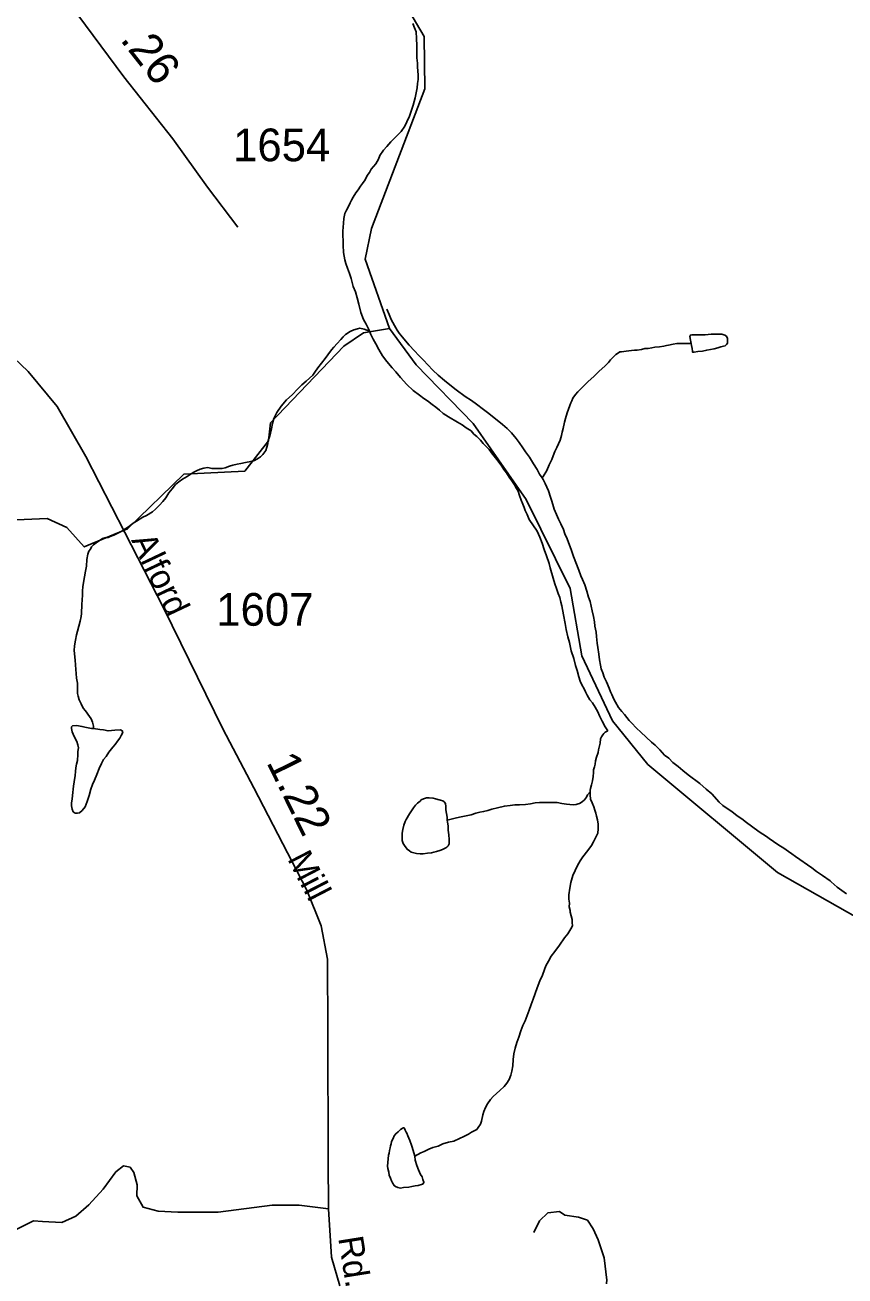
# Model space of a CAD drawing. Extents: x 2126262 to 2293712, y 749403 to 919119.
# Drawn here: x 2223221 to 2226357, y 811845 to 816627 of the extents above; entities that cross this region are included whole.
import ezdxf

# ---------------------------------------------------------------- set-up
doc = ezdxf.new("R2010")
doc.units = 0
for name, color, linetype in [('Exist Hydrographic Creek Single Shore', 7, 'Continuous'), ('Exist Hydrographic Misc Water Feature', 7, 'Continuous'), ('Exist Hydrographic River Shore', 7, 'Continuous'), ('Exist Road Non-System Type 51', 7, 'Continuous'), ('Exist Road Secondary Mileage Hundredths English Label', 7, 'Continuous'), ('Exist Road Secondary Type 51 Attributed', 7, 'Continuous'), ('Exist Road Secondary Type 51 Label', 7, 'Continuous'), ('Exist Road Secondary Type 51 Number Label', 7, 'Continuous')]:
    doc.layers.add(name, color=color, linetype=linetype)

msp = doc.modelspace()

# ---------------------------------------------------------------- linework, layer by layer
at = {"layer": 'Exist Hydrographic Creek Single Shore'}
msp.add_lwpolyline([(2221989.8, 813921.1), (2222211.7, 814047.7), (2222533.8, 814342.9), (2222799.8, 814445.6), (2223005.6, 814697.2), (2223097.7, 814731.4), (2223305.8, 814740.2), (2223380.7, 814705.9), (2223447.7, 814632.3), (2223613.8, 814701), (2223828.7, 814909.8), (2224061.7, 814921.4), (2224152.7, 815037.6), (2224160.7, 815106.4), (2224440.8, 815399), (2224515.9, 815450), (2224615.7, 815467.6)], dxfattribs=at)
at = {"layer": 'Exist Hydrographic Misc Water Feature'}
for points in [[(2224704.6, 816633.1), (2224710.9, 816617.2), (2224716.9, 816601.3), (2224719.1, 816575.3), (2224719.3, 816549.3), (2224719.5, 816529.3), (2224720, 816501.4), (2224721.8, 816481.4), (2224722, 816467.4), (2224724.3, 816435.4), (2224724.3, 816419.4), (2224722.6, 816403.4), (2224720.6, 816387.4), (2224713.2, 816349.4), (2224705.4, 816321.3), (2224701.3, 816309.3), (2224691.7, 816279.2), (2224681.8, 816257.1), (2224673.8, 816241), (2224660.1, 816220.9), (2224646.1, 816206.8), (2224634.5, 816194.8), (2224620.3, 816180.6), (2224604.5, 816162.5), (2224592.6, 816148.4), (2224578.9, 816128.4), (2224572.9, 816114.3), (2224563.1, 816096.2), (2224545.3, 816076.1), (2224539.3, 816064), (2224529.7, 816052), (2224521.7, 816035.9), (2224511.8, 816021.8), (2224503.8, 816011.8), (2224495.8, 815997.7), (2224486.2, 815985.6), (2224476.2, 815969.5), (2224470.4, 815957.5), (2224464.3, 815947.5), (2224456.7, 815931.4), (2224450.5, 815919.3), (2224444.6, 815907.3), (2224440.9, 815887.3), (2224439, 815869.3), (2224437.4, 815839.3), (2224437.4, 815821.3), (2224437.6, 815803.3), (2224437.6, 815785.3), (2224439.9, 815757.3), (2224444.2, 815729.4), (2224448.3, 815715.4)], [(2224448.3, 815715.4), (2224454.4, 815697.4), (2224462.6, 815677.5), (2224468.6, 815657.6), (2224476.8, 815627.7), (2224485.2, 815607.8), (2224491.3, 815583.8), (2224497.7, 815559.9), (2224505.9, 815528), (2224515.9, 815502), (2224526.2, 815484.1), (2224534.4, 815466.2), (2224538.3, 815456.3)], [(2224605.5, 815540.8), (2224613.9, 815520.8), (2224621.9, 815500.9), (2224634, 815479), (2224644.3, 815461.1), (2224652.3, 815449.1), (2224658.4, 815441.2), (2224676.7, 815419.4), (2224690.6, 815403.5), (2224710.9, 815381.7), (2224727.1, 815363.8), (2224745.2, 815345.9), (2224761.4, 815328.1), (2224781.3, 815308.3), (2224801.6, 815288.5), (2224825.8, 815268.6), (2224851.8, 815246.9), (2224870.1, 815233), (2224904.1, 815207.3), (2224928.3, 815191.5), (2224948.4, 815177.6), (2224974.6, 815157.9), (2224990.6, 815146), (2225014.8, 815126.2), (2225047, 815100.5), (2225065.1, 815084.6), (2225081.3, 815068.8), (2225099.3, 815047), (2225111.6, 815031.1), (2225125.6, 815011.2), (2225135.8, 814995.3), (2225150.2, 814975.4), (2225166.2, 814949.5), (2225180.3, 814927.6), (2225188.5, 814909.7), (2225198.6, 814895.8)], [(2223517.1, 814664.2), (2223531.1, 814668.3), (2223539.1, 814668.4), (2223547.1, 814672.4), (2223561, 814676.6), (2223580.9, 814686.7), (2223588.9, 814690.8), (2223600.8, 814698.9), (2223616.8, 814709), (2223628.7, 814717.1), (2223638.5, 814725.2), (2223650.6, 814731.2), (2223662.3, 814739.4), (2223672.3, 814745.4), (2223686.3, 814751.6), (2223708.4, 814765.7), (2223720.1, 814775.8), (2223736.1, 814791.9), (2223747.8, 814806.1), (2223759.9, 814820.1), (2223771.6, 814838.3), (2223783.7, 814854.3), (2223797.4, 814870.5), (2223809.3, 814880.5), (2223823.1, 814890.6), (2223841.1, 814900.8), (2223853, 814908.9), (2223864.9, 814917), (2223876.8, 814923.1), (2223890.9, 814929.2), (2223904.9, 814933.3), (2223918.8, 814935.4), (2223936.9, 814931.6), (2223958.8, 814931.7), (2223974.8, 814931.8), (2223986.9, 814933.9), (2224002.7, 814940.1), (2224016.6, 814944.2), (2224032.6, 814948.3), (2224046.6, 814950.4), (2224064.6, 814954.6), (2224084.5, 814958.7), (2224098.7, 814962.8), (2224114.4, 814970.9), (2224122.4, 814977), (2224130.4, 814985.1), (2224142.1, 815001.2), (2224146, 815013.2), (2224149.9, 815027.3), (2224151.8, 815039.3), (2224155.9, 815053.3), (2224159.6, 815067.3), (2224163.7, 815083.3), (2224167.3, 815103.3), (2224173.1, 815123.4), (2224184.8, 815145.4), (2224200.8, 815169.6), (2224220.7, 815193.8), (2224242.4, 815213.9), (2224264.1, 815236.1), (2224280.1, 815252.2), (2224295.9, 815266.3), (2224321.7, 815288.5), (2224329.5, 815300.6), (2224341.6, 815316.7), (2224355.4, 815334.8), (2224369.1, 815352.9), (2224379.2, 815367), (2224392.9, 815385.1), (2224402.9, 815395.1), (2224414.8, 815409.2), (2224428.6, 815425.3), (2224438.6, 815435.4), (2224446.4, 815443.5), (2224464.3, 815455.6), (2224478.4, 815461.8), (2224492.4, 815465.8), (2224502.4, 815467.9), (2224518.4, 815464.1), (2224538.3, 815456.3)], [(2224538.3, 815456.3), (2224542.4, 815446.3), (2224552.6, 815426.4), (2224562.7, 815408.5), (2224574.8, 815386.6), (2224589.1, 815362.7), (2224605.3, 815340.8), (2224625.4, 815317), (2224639.6, 815301.1), (2224657.6, 815279.3), (2224681.8, 815253.5), (2224706, 815229.7), (2224730.4, 815211.9), (2224746.4, 815200), (2224760.4, 815190.1), (2224778.6, 815176.3), (2224792.5, 815166.4), (2224806.7, 815154.5), (2224820.8, 815142.6), (2224840.9, 815128.8), (2224875.2, 815109.1), (2224893, 815099.3), (2224909, 815087.4), (2224927.3, 815075.5), (2224937.3, 815063.6), (2224949.4, 815053.7), (2224963.6, 815039.8), (2224973.6, 815027.9), (2224995.8, 815004.2), (2225005.8, 814992.2), (2225026.1, 814966.4), (2225044.4, 814940.5), (2225052.3, 814928.6), (2225062.6, 814914.7), (2225072.6, 814898.8), (2225082.9, 814884.9), (2225092.7, 814868.9), (2225101.2, 814855), (2225107.1, 814845.1), (2225113, 814829.2), (2225119.4, 814811.2), (2225125.3, 814795.3), (2225129.7, 814783.3), (2225133.6, 814771.3), (2225141.8, 814755.4), (2225149.7, 814737.4), (2225180.3, 814691.8), (2225190.3, 814669.8), (2225198.6, 814645.9), (2225206.8, 814621.9), (2225215.2, 814598.1), (2225225.4, 814568.1), (2225229.3, 814552.2), (2225241.6, 814512.3), (2225247.8, 814490.4), (2225254.1, 814472.4), (2225260.1, 814454.5), (2225266.4, 814438.5), (2225270.3, 814420.6), (2225274.6, 814406.6), (2225280.8, 814372.7), (2225287.1, 814338.8), (2225291.4, 814316.8), (2225297.6, 814288.8), (2225303.5, 814266.9), (2225309.9, 814235), (2225320.1, 814205.1), (2225326.3, 814179.1), (2225332.7, 814159.2), (2225338.8, 814135.2), (2225344.8, 814119.3), (2225351.1, 814105.3), (2225359.1, 814089.4), (2225365.1, 814077.4), (2225371.4, 814065.5), (2225381.3, 814047.6), (2225391.5, 814035.7), (2225401.6, 814019.8), (2225411.8, 814001.9), (2225417.8, 813986), (2225428, 813966), (2225440.3, 813944.1), (2225450.4, 813928.2)], [(2225768.4, 815410.3), (2225770.4, 815402.3), (2225772.3, 815390.3), (2225774.3, 815380.3), (2225774.5, 815376.3), (2225780.7, 815376.3), (2225794.6, 815378.5), (2225812.3, 815380.6), (2225828.3, 815384.8), (2225842.4, 815386.8), (2225856.4, 815388.9), (2225870.3, 815393.1), (2225878.3, 815395.1), (2225882.4, 815397.1), (2225892.4, 815399.3), (2225898.4, 815401.3), (2225904.1, 815405.3), (2225908, 815411.4), (2225908, 815417.4), (2225908, 815429.4), (2225903.9, 815437.3), (2225897.8, 815441.3), (2225893.9, 815443.3), (2225885.9, 815445.2), (2225871.9, 815445.1), (2225863.9, 815445), (2225853.9, 815445), (2225845.9, 815444.8), (2225821.9, 815442.7), (2225795.9, 815442.5), (2225785.8, 815442.4), (2225779.9, 815442.4), (2225771.9, 815442.3), (2225765.9, 815442.2), (2225764.1, 815436.2), (2225766.1, 815422.2), (2225768.4, 815410.3)], [(2225768.4, 815410.3), (2225746.5, 815410.1), (2225740.3, 815410), (2225732.3, 815410), (2225722.3, 815409.9), (2225714.3, 815409.9), (2225700.3, 815407.7), (2225682.3, 815403.6), (2225674.3, 815401.5), (2225664.4, 815399.4), (2225648.4, 815397.3), (2225630.4, 815395.1), (2225618.3, 815393), (2225604.3, 815390.9), (2225592.3, 815390.8), (2225578.5, 815386.7), (2225562.5, 815384.6), (2225552.7, 815384.5), (2225540.6, 815382.4), (2225520.7, 815380.3), (2225502.6, 815378.1), (2225496.7, 815378), (2225490.5, 815374), (2225480.7, 815367.9), (2225470.9, 815357.8), (2225460.8, 815347.8), (2225452.8, 815337.7), (2225439.1, 815323.6), (2225417.3, 815303.5), (2225397.5, 815285.3), (2225373.7, 815263.1), (2225359.5, 815248.9), (2225345.8, 815234.9), (2225335.9, 815224.9), (2225326.1, 815214.7), (2225316, 815200.7), (2225312.2, 815190.7), (2225308.3, 815182.6), (2225304.4, 815172.6), (2225300.3, 815158.5), (2225294.5, 815144.5), (2225288.8, 815122.5), (2225284.9, 815108.5), (2225279.1, 815084.4), (2225275, 815070.4), (2225273.4, 815058.3), (2225267.4, 815040.4), (2225261.5, 815026.3), (2225255.6, 815012.2), (2225247.8, 814996.2), (2225241.8, 814980.1), (2225236.1, 814966.1), (2225226, 814946), (2225216.4, 814923.9), (2225202.7, 814901.8), (2225198.6, 814895.8)], [(2225198.6, 814895.8), (2225202.7, 814889.8), (2225210.9, 814873.9), (2225216.8, 814860), (2225223.2, 814846), (2225231.2, 814822.1), (2225235.3, 814810.1), (2225239.4, 814794.2), (2225245.5, 814776.2), (2225253.9, 814756.3), (2225261.9, 814738.4), (2225270.1, 814720.5), (2225280.2, 814698.5), (2225286.3, 814682.6), (2225294.5, 814662.7), (2225310.9, 814618.8), (2225319.1, 814594.9), (2225339.4, 814543.1), (2225347.6, 814521.2), (2225353.6, 814507.2), (2225361.8, 814487.3), (2225370.2, 814463.4), (2225376.3, 814439.4), (2225382.3, 814423.5), (2225390.7, 814387.6), (2225394.8, 814365.6), (2225399.1, 814345.6), (2225401.1, 814329.6), (2225405.2, 814305.7), (2225407.3, 814289.7), (2225409.6, 814263.8), (2225411.8, 814247.8), (2225416.1, 814221.8), (2225418.2, 814199.8), (2225422.3, 814179.9), (2225424.3, 814165.9), (2225430.7, 814150), (2225436.6, 814134), (2225444.8, 814116.1), (2225455.1, 814092.2), (2225461, 814078.3), (2225465.3, 814068.3), (2225473.3, 814050.3), (2225479.7, 814038.4), (2225491.6, 814018.5), (2225503.9, 814002.6), (2225513.9, 813990.7), (2225532.2, 813968.9), (2225540.2, 813959), (2225560.3, 813939.1), (2225576.3, 813923.3), (2225616.7, 813885.6), (2225630.8, 813873.7), (2225648.8, 813855.8), (2225667.1, 813836), (2225683.1, 813824.1), (2225699.3, 813808.2), (2225719.4, 813792.5), (2225737.6, 813776.6), (2225757.5, 813760.8), (2225801.8, 813727.1), (2225826, 813705.3), (2225848.2, 813687.5), (2225876.2, 813655.7), (2225890.6, 813643.9), (2225906.6, 813632), (2225924.6, 813620.2), (2225944.7, 813604.3), (2225962.8, 813592.5), (2225981, 813578.6), (2225999.1, 813564.9), (2226029.4, 813543.1), (2226057.3, 813525.3), (2226067.6, 813517.4), (2226083.6, 813505.5), (2226103.7, 813491.7), (2226123.7, 813479.8), (2226141.8, 813468), (2226153.9, 813458.1), (2226168, 813448.2), (2226184, 813436.4), (2226214.4, 813416.6), (2226230.4, 813404.8), (2226248.4, 813390.9), (2226270.6, 813375.1), (2226300.5, 813355.3), (2226304.8, 813351.4), (2226326.7, 813331.6), (2226363, 813305.9)], [(2223483.1, 813938.2), (2223482.9, 813946.2), (2223478.8, 813962.2), (2223474.9, 813974.1), (2223468.5, 813984.1), (2223452.5, 814005.9), (2223444.3, 814015.9), (2223436.3, 814031.8), (2223428.1, 814047.7), (2223424, 814061.7), (2223422, 814071.7), (2223421.8, 814083.7), (2223421.8, 814097.7), (2223421.6, 814111.6), (2223417.7, 814129.6), (2223417.3, 814147.6), (2223415.4, 814163.6), (2223412.8, 814199.5), (2223408.7, 814235.5), (2223410.5, 814253.5), (2223414.4, 814275.6), (2223418.1, 814295.6), (2223422.2, 814309.5), (2223431.8, 814347.6), (2223435.5, 814365.7), (2223437.6, 814377.7), (2223439, 814411.7), (2223440.8, 814447.7), (2223440.8, 814463.7), (2223442.5, 814479.7), (2223444.5, 814495.7), (2223448.4, 814517.7), (2223452.1, 814539.8), (2223456, 814557.8), (2223457.9, 814583.8), (2223461.6, 814603.8), (2223465.7, 814615.8), (2223471.4, 814623.9), (2223475.3, 814631.9), (2223483.3, 814639.9), (2223493.3, 814648.1), (2223517.1, 814664.2)], [(2223483.1, 813938.2), (2223475.1, 813938.1), (2223457, 813942), (2223439, 813945.9), (2223418.9, 813949.7), (2223403.1, 813947.6), (2223399, 813943.6), (2223399, 813937.6), (2223401.1, 813925.5), (2223405.4, 813915.5), (2223413.4, 813899.7), (2223419.3, 813887.8), (2223423.6, 813875.8), (2223425.7, 813863.8), (2223423.8, 813849.8), (2223423.8, 813837.7), (2223422, 813815.7), (2223418.1, 813801.7), (2223416.2, 813787.7), (2223414.4, 813773.7), (2223412.5, 813757.7), (2223408.9, 813733.7), (2223406.8, 813717.7), (2223403.1, 813681.7), (2223401.3, 813667.6), (2223399.4, 813653.6), (2223399.6, 813641.6), (2223401.5, 813629.7), (2223405.6, 813619.7), (2223413.6, 813613.8), (2223421.6, 813613.8), (2223429.6, 813615.9), (2223439.6, 813624), (2223451.5, 813638.1), (2223459.3, 813658.1), (2223467.1, 813682.2), (2223472.8, 813706.2), (2223478.8, 813724.2), (2223486.6, 813740.3), (2223496.4, 813762.4), (2223504.4, 813784.4), (2223514, 813804.5), (2223522, 813818.6), (2223531.9, 813830.6), (2223541.7, 813846.7), (2223557.5, 813866.9), (2223565.5, 813876.9), (2223575.4, 813889), (2223583.4, 813901.1), (2223589.1, 813911.1), (2223593, 813917.1), (2223595, 813925.1), (2223593, 813929.1), (2223587, 813933.1), (2223565.1, 813930.9), (2223539.1, 813928.7), (2223521, 813932.5), (2223507.1, 813934.5), (2223483.1, 813938.2)], [(2225382.3, 813701.8), (2225384.1, 813707.8), (2225388, 813721.8), (2225391.9, 813737.8), (2225393.8, 813753.8), (2225395.6, 813769.8), (2225395.6, 813779.8), (2225399.5, 813791.8), (2225401.3, 813801.9), (2225403.4, 813813.9), (2225407.1, 813827.9), (2225413, 813845.9), (2225415.1, 813856), (2225418.8, 813872), (2225420.8, 813882), (2225422.7, 813898), (2225426.6, 813906), (2225430.7, 813914.1), (2225434.4, 813918.1), (2225440.3, 813924.2), (2225450.4, 813928.2)], [(2224835.4, 813587.3), (2224835.4, 813593.3), (2224835.4, 813599.3), (2224833.1, 813613.3), (2224831.1, 813627.3), (2224830.9, 813639.2), (2224828.8, 813651.3), (2224824.7, 813657.3), (2224818.8, 813661.2), (2224810.8, 813663.1), (2224804.9, 813665.1), (2224790.9, 813669), (2224782.5, 813670.9), (2224766.5, 813672.8), (2224756.7, 813672.7), (2224744.8, 813668.6), (2224736.8, 813664.5), (2224732.9, 813660.5), (2224722.8, 813652.4), (2224714.8, 813644.3), (2224707, 813634.3), (2224691.3, 813612.1), (2224679.4, 813590.1), (2224675.7, 813582.1), (2224669.5, 813568), (2224665.8, 813552), (2224663.8, 813537.9), (2224663.8, 813529.9), (2224664, 813519.9), (2224664, 813510), (2224668.1, 813498), (2224672.4, 813490.1), (2224682.2, 813476.1), (2224692.3, 813470.2), (2224698.4, 813464.3), (2224718.3, 813460.4), (2224732.3, 813458.6), (2224744.4, 813458.6), (2224760.4, 813460.7), (2224776.3, 813462.9), (2224784.3, 813464.9), (2224794.4, 813467.1), (2224808.3, 813471.2), (2224818.4, 813475.2), (2224830.3, 813481.3), (2224834.4, 813483.4), (2224840.1, 813489.4), (2224844, 813497.4), (2224844, 813513.4), (2224841.8, 813531.4), (2224839.5, 813549.4), (2224839.5, 813565.4), (2224837.2, 813579.4), (2224835.4, 813587.3)], [(2224711.8, 812302.8), (2224735.7, 812315), (2224747.6, 812321.1), (2224765.5, 812329.3), (2224781.5, 812335.4), (2224801.6, 812341.5), (2224819.4, 812349.7), (2224841.4, 812355.9), (2224861.2, 812360), (2224883.4, 812370.2), (2224899, 812378.3), (2224917, 812386.4), (2224929.1, 812394.6), (2224941, 812400.6), (2224948.8, 812404.7), (2224954.7, 812412.8), (2224962.7, 812424.8), (2224966.6, 812436.8), (2224972.6, 812460.9), (2224976.3, 812472.9), (2224982.2, 812488.9), (2224990, 812503), (2225002.1, 812519.1), (2225011.7, 812531.2), (2225037.6, 812553.4), (2225053.6, 812569.5), (2225063.4, 812581.6), (2225073.3, 812595.6), (2225079, 812611.7), (2225083.1, 812627.7), (2225086.8, 812647.8), (2225088.8, 812671.7), (2225090.5, 812693.7), (2225096.2, 812715.8), (2225102, 812737.8), (2225110.2, 812757.9), (2225117.8, 812782), (2225125.6, 812802), (2225133.6, 812820.1), (2225141.3, 812840.1), (2225149.1, 812860.2), (2225157.1, 812882.2), (2225164.9, 812902.3), (2225172.5, 812924.3), (2225180.3, 812946.4), (2225190.3, 812972.5), (2225200, 812994.5), (2225207.8, 813016.5), (2225213.7, 813030.6), (2225223.6, 813048.7), (2225233.4, 813066.8), (2225247.4, 813084.9), (2225265, 813109), (2225284.9, 813137.1), (2225296.8, 813153.3), (2225308.7, 813171.3), (2225314.6, 813183.4), (2225314.4, 813195.4), (2225314.4, 813207.4), (2225306, 813235.3), (2225306, 813241.3), (2225301.9, 813255.3), (2225303.7, 813269.3), (2225301.5, 813285.3), (2225301.5, 813301.3), (2225305.4, 813327.2), (2225309.1, 813349.2), (2225316.9, 813375.3), (2225324.9, 813395.4), (2225334.5, 813413.5), (2225344.3, 813431.5), (2225354.4, 813447.6), (2225374.1, 813471.8), (2225387.8, 813489.9), (2225395.8, 813504), (2225403.6, 813520), (2225411.6, 813538.1), (2225413.2, 813554.1), (2225413.2, 813572.1), (2225411, 813588), (2225407.1, 813602), (2225404.8, 813614), (2225400.7, 813626), (2225396.8, 813637.9), (2225390.7, 813653.8), (2225384.5, 813667.7), (2225382.3, 813683.8), (2225382.3, 813695.8), (2225382.3, 813701.8)], [(2224835.4, 813587.3), (2224871.3, 813595.6), (2224889.3, 813599.8), (2224909, 813604), (2224927.1, 813608.1), (2224945.1, 813614.2), (2224961.1, 813618.3), (2224975, 813620.4), (2224991, 813624.6), (2225007, 813628.7), (2225028.8, 813634.9), (2225054.8, 813641.1), (2225076.8, 813643.3), (2225094.8, 813645.4), (2225112.8, 813645.6), (2225134.8, 813647.7), (2225154.9, 813649.9), (2225172.5, 813654), (2225188.5, 813654.2), (2225202.7, 813654.3), (2225222.5, 813654.5), (2225238.5, 813654.6), (2225256.6, 813654.8), (2225274.6, 813650.9), (2225292.7, 813649), (2225304.6, 813647.1), (2225318.9, 813645.3), (2225328.6, 813647.3), (2225336.6, 813649.4), (2225342.5, 813651.4), (2225352.5, 813657.5), (2225360.5, 813665.6), (2225368.3, 813675.6), (2225372.4, 813683.7), (2225382.3, 813695.8), (2225382.3, 813701.8)], [(2224711.8, 812302.8), (2224701.5, 812336.7), (2224699.7, 812344.7), (2224693.3, 812362.6), (2224685.3, 812380.6), (2224681, 812390.5), (2224679.2, 812394.5), (2224675.1, 812402.5), (2224671.2, 812410.4), (2224667.1, 812410.4), (2224663.2, 812408.4), (2224657, 812404.3), (2224649, 812396.3), (2224639.2, 812388.2), (2224633.2, 812380.1), (2224629.3, 812370.1), (2224623.4, 812358.1), (2224621.5, 812350.1), (2224619.5, 812342.1), (2224617.6, 812334.1), (2224615.8, 812324), (2224613.7, 812314), (2224611.9, 812306), (2224610.1, 812292), (2224608, 812264), (2224608.4, 812256), (2224612.3, 812242), (2224614.6, 812230.1), (2224618.7, 812218.1), (2224622.6, 812208.1), (2224626.9, 812200.2), (2224632.8, 812190.2), (2224638.8, 812186.2), (2224646.8, 812182.3), (2224656.8, 812180.4), (2224668.9, 812182.5), (2224688.8, 812184.7), (2224700.9, 812186.7), (2224712.8, 812188.8), (2224724.9, 812191), (2224740.9, 812195.1), (2224744.6, 812197.1), (2224746.6, 812203.1), (2224742.5, 812213.1), (2224740.5, 812223), (2224734.3, 812233), (2224726.3, 812250.9), (2224720.2, 812266.9), (2224714, 812286.8), (2224711.8, 812302.8)]]:
    msp.add_lwpolyline(points, dxfattribs=at)
at = {"layer": 'Exist Hydrographic River Shore'}
for points in [[(2224615.7, 815467.6), (2224521.8, 815732), (2224545.8, 815849.5), (2224749.8, 816383.4), (2224747.8, 816583.4), (2224688.7, 816683.1), (2224403.7, 816948.1), (2224310.8, 817087.8), (2224318.8, 817189.3), (2224491.9, 817399), (2224648.7, 817533.5), (2224872.9, 817627.3), (2225363.8, 817672.8), (2225952.9, 818018.3), (2226458.8, 818263.7), (2226856.8, 818491.6), (2226916.7, 818535.6)], [(2229682.7, 809976.8), (2229673.7, 810160.7), (2229647.7, 810194.1), (2229628.8, 810509.4), (2229783.6, 810893.2), (2230063.7, 811271.2), (2230070.7, 811497.4), (2229994.6, 811669.6), (2229851.7, 811852.9), (2229339.7, 812306.3), (2228862.7, 812519.5), (2228478.7, 812658.7), (2227761.8, 812693.2), (2226893.6, 812937.4), (2226098.6, 813386.9), (2225603.6, 813800.6), (2225468.7, 813967.3), (2225350.8, 814215.8), (2225306.7, 814472.6), (2225137.8, 814813.9), (2224934.8, 815103.5), (2224716.8, 815327.7), (2224615.7, 815467.6)]]:
    msp.add_lwpolyline(points, dxfattribs=at)
at = {"layer": 'Exist Road Non-System Type 51'}
for points in [[(2222962.4, 811909.5), (2223045.1, 811949.4), (2223190.2, 812023.4), (2223253.7, 812054.8), (2223288.6, 812053.4), (2223362.5, 812049.2), (2223415.5, 812073), (2223465.8, 812116.3), (2223520.2, 812176.3), (2223568.9, 812242.9), (2223598.2, 812265.2), (2223623.3, 812261), (2223637.3, 812240.1), (2223649.8, 812192.6), (2223648.5, 812150.7), (2223673.6, 812107.4), (2223730.8, 812092), (2223806.1, 812087.9), (2223959.6, 812087.9), (2224166.9, 812115.8), (2224270.2, 812115.8), (2224382.3, 812101.8)], [(2224470.2, 811675.9), (2224524.8, 811687.8), (2224674.1, 811686.4), (2224879.3, 811698.9), (2225128.3, 811698.9), (2225266.5, 811697.5), (2225333.5, 811698.9), (2225399.1, 811732.5), (2225440.2, 811775.1), (2225445.8, 811828.1), (2225436, 811913.3), (2225413.7, 811982.5), (2225394.2, 812024.4), (2225371.9, 812057.9), (2225338.4, 812069.1), (2225285.3, 812077.5), (2225265.8, 812091.4), (2225221.1, 812085.8), (2225189, 812055.1), (2225166.7, 812010.4)]]:
    msp.add_lwpolyline(points, dxfattribs=at)
at = {"layer": 'Exist Road Secondary Type 51 Attributed'}
for points in [[(2223221.3, 816939.6), (2223599.4, 816429.9), (2223786.1, 816191.9), (2223918.7, 816008), (2224035.1, 815853.9)], [(2224424.9, 811806.5), (2224392.8, 811916.8), (2224382.3, 812101.8), (2224380.9, 812289), (2224378.8, 812778.5), (2224378.1, 813055.8), (2224354.4, 813182.9), (2224298.6, 813319.7), (2224096.9, 813711.5), (2223978.3, 813936.3), (2223751.6, 814396.5), (2223453.6, 814978.2), (2223344.1, 815168.9), (2223233.8, 815303), (2223066.4, 815460.8), (2222630.3, 815830.2), (2222327.5, 816078.8), (2221961.2, 816351.9), (2221805.6, 816459.2)]]:
    msp.add_lwpolyline(points, dxfattribs=at)

# ---------------------------------------------------------------- texts
at = {"layer": 'Exist Road Secondary Mileage Hundredths English Label'}
for s, rotation, p in [('.26', 308.1177, (2223582.4, 816571)), ('1.22', 296.2206, (2224142.9, 813808.8))]:
    msp.add_text(s, height=125, rotation=rotation, dxfattribs=at).set_placement(p)
at = {"layer": 'Exist Road Secondary Type 51 Label'}
for s, rotation, p in [('Alford', 295.373, (2223626.2, 814657.9)), ('Mill', 297.3325, (2224223.1, 813439.4)), ('Rd.', 279.0987, (2224418.8, 811990.1))]:
    msp.add_text(s, height=95, rotation=rotation, dxfattribs=at).set_placement(p)
at = {"layer": 'Exist Road Secondary Type 51 Number Label'}
for s, p in [('1654', (2224016.9, 816106.5)), ('1607', (2223952.7, 814330.6))]:
    msp.add_text(s, height=125, dxfattribs=at).set_placement(p)

doc.saveas('drawing.dxf')
